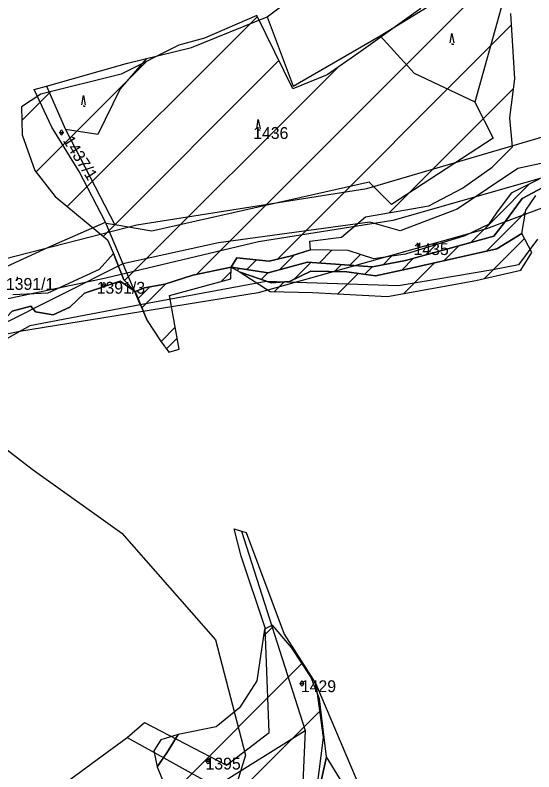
# Model space of a CAD drawing. Extents: x -564810 to -550519, y -1045831 to -1034011.
# Drawn here: x -553619.6 to -553396.1, y -1039204.5 to -1038878.7 of the extents above; entities that cross this region are included whole.
import ezdxf

# ---------------------------------------------------------------- set-up
doc = ezdxf.new("R2010")
doc.units = 0
for name, color, linetype in [('KN stav', 7, 'Continuous'), ('Lesní porost', 7, 'Continuous'), ('Parcelní čísla', 7, 'Continuous'), ('STG', 7, 'Continuous'), ('Vedení VN', 7, 'Continuous'), ('vodní toky', 7, 'Continuous'), ('Vrstva 33', 7, 'Continuous'), ('Vrstva 4', 7, 'Continuous'), ('zamokř ploch', 7, 'Continuous')]:
    doc.layers.add(name, color=color, linetype=linetype)

msp = doc.modelspace()

# ---------------------------------------------------------------- linework, layer by layer
at = {"layer": 'KN stav'}
for p, q in [((-553510.99, -1038879.43), (-553383.98, -1038782.68)), ((-553462.27, -1038887.66), (-553429.34, -1038867.28)), ((-553409.52, -1038872.91), (-553421.55, -1038916.09)), ((-553543.57, -1038892.59), (-553510.99, -1038879.43)), ((-553510.99, -1038879.43), (-553499.8, -1038909.31)), ((-553499.8, -1038909.31), (-553462.27, -1038887.66)), ((-553571.14, -1038899.33), (-553543.57, -1038892.59)), ((-553606.05, -1038909.22), (-553571.14, -1038899.33)), ((-553611.43, -1038910.74), (-553606.05, -1038909.22)), ((-553603.74, -1038926.99), (-553611.43, -1038910.74)), ((-553606.05, -1038909.22), (-553597.9, -1038927.94)), ((-553421.55, -1038916.09), (-553413.62, -1038931.67)), ((-553591.98, -1038946), (-553603.74, -1038926.99)), ((-553597.9, -1038927.94), (-553576.61, -1038969.03)), ((-553413.62, -1038931.67), (-553457.48, -1038960.21)), ((-553372.77, -1038938.08), (-553403, -1038944.67)), ((-553580.72, -1038967.82), (-553591.98, -1038946)), ((-553403, -1038944.67), (-553429.1, -1038962.28)), ((-553467.01, -1038950.67), (-553560.71, -1038971.68)), ((-553457.48, -1038960.21), (-553467.01, -1038950.67)), ((-553429.1, -1038962.28), (-553453.75, -1038971.6)), ((-553605.24, -1038978.65), (-553580.72, -1038967.82)), ((-553580.72, -1038967.82), (-553580.48, -1038968.39)), ((-553580.48, -1038968.39), (-553573.16, -1038985.77)), ((-553576.61, -1038969.03), (-553580.48, -1038968.39)), ((-553560.71, -1038971.68), (-553576.61, -1038969.03)), ((-553466.86, -1038967.82), (-553531.97, -1038976.72)), ((-553453.75, -1038971.6), (-553466.86, -1038967.82)), ((-553531.97, -1038976.72), (-553573.16, -1038985.77)), ((-553394.5, -1038975.2), (-553402.71, -1038986.25)), ((-553631.14, -1038990.39), (-553605.24, -1038978.65)), ((-553573.16, -1038985.77), (-553652.45, -1039025.6)), ((-553573.16, -1038985.77), (-553565.76, -1039003.36)), ((-553402.71, -1038986.25), (-553413.76, -1038988.42)), ((-553413.76, -1038988.42), (-553454.45, -1038995.24)), ((-553511.42, -1038993.36), (-553565.76, -1039003.36)), ((-553454.45, -1038995.24), (-553511.42, -1038993.36)), ((-553565.76, -1039003.36), (-553613.21, -1039012.47)), ((-553613.21, -1039012.47), (-553626.53, -1039019.72)), ((-553522.19, -1039111.58), (-553525.27, -1039099.81)), ((-553525.27, -1039099.81), (-553522.04, -1039100.82)), ((-553522.04, -1039100.82), (-553494.59, -1039186.65)), ((-553522.04, -1039100.82), (-553520.06, -1039101.45)), ((-553520.06, -1039101.45), (-553503.75, -1039145.24)), ((-553511.85, -1039142.51), (-553522.19, -1039111.58)), ((-553510.1, -1039187.62), (-553511.85, -1039142.51)), ((-553503.75, -1039145.24), (-553490.07, -1039166.61)), ((-553490.07, -1039166.61), (-553486.95, -1039189.68)), ((-553490.07, -1039166.61), (-553456.43, -1039245.39)), ((-553571.31, -1039189.69), (-553563.88, -1039183.32)), ((-553563.88, -1039183.32), (-553528.59, -1039201.66)), ((-553533.25, -1039210.77), (-553494.59, -1039186.65)), ((-553528.59, -1039201.66), (-553510.1, -1039187.62)), ((-553494.59, -1039186.65), (-553496.29, -1039222.2)), ((-553607.05, -1039215.83), (-553571.31, -1039189.69)), ((-553571.31, -1039189.69), (-553533.25, -1039210.77)), ((-553486.95, -1039189.68), (-553490.97, -1039221.95))]:
    msp.add_line(p, q, dxfattribs=at)
at = {"layer": 'Lesní porost'}
for p, q in [((-553444.75, -1038875.81), (-553471.53, -1038894.85)), ((-553515.48, -1038878.8), (-553538.01, -1038888.53)), ((-553499.9, -1038910.46), (-553515.48, -1038878.8)), ((-553404.67, -1038901.34), (-553406.04, -1038877.93)), ((-553538.01, -1038888.53), (-553549.01, -1038891.68)), ((-553549.01, -1038891.68), (-553573.92, -1038904.11)), ((-553471.53, -1038894.85), (-553485.14, -1038904.38)), ((-553404.32, -1038906.11), (-553404.67, -1038901.34)), ((-553573.92, -1038904.11), (-553608.6, -1038912.7)), ((-553485.14, -1038904.38), (-553499.9, -1038910.46)), ((-553406.44, -1038922.91), (-553404.32, -1038906.11)), ((-553608.6, -1038912.7), (-553616.87, -1038918.15)), ((-553616.87, -1038918.15), (-553616.55, -1038930.19)), ((-553405.38, -1038935.34), (-553406.44, -1038922.91)), ((-553616.55, -1038930.19), (-553611.15, -1038945.63)), ((-553414.07, -1038944.13), (-553405.38, -1038935.34)), ((-553426.86, -1038953.17), (-553414.07, -1038944.13)), ((-553611.15, -1038945.63), (-553602.38, -1038956.81)), ((-553441.33, -1038960.77), (-553426.86, -1038953.17)), ((-553602.38, -1038956.81), (-553579.85, -1038975.48)), ((-553468.62, -1038965.5), (-553441.33, -1038960.77)), ((-553479.05, -1038974.33), (-553468.62, -1038965.5)), ((-553401.24, -1038972.64), (-553412.04, -1038979.38)), ((-553397.03, -1038980.94), (-553401.24, -1038972.64)), ((-553579.85, -1038975.48), (-553577.23, -1038981.26)), ((-553492.58, -1038976.07), (-553479.05, -1038974.33)), ((-553492.35, -1038979.75), (-553492.58, -1038976.07)), ((-553417.41, -1038992.07), (-553400.14, -1038974.8)), ((-553500.49, -1038982.28), (-553492.35, -1038979.75)), ((-553412.04, -1038979.38), (-553451.03, -1038988.13)), ((-553577.23, -1038981.26), (-553583.45, -1038988.15)), ((-553577.23, -1038981.26), (-553572.76, -1038992.63)), ((-553572.76, -1038992.63), (-553577.23, -1038981.26)), ((-553526.51, -1038987.24), (-553524.15, -1038983.18)), ((-553524.15, -1038983.18), (-553510.12, -1038984.58)), ((-553510.12, -1038984.58), (-553500.49, -1038982.28)), ((-553401.79, -1038988.53), (-553397.03, -1038980.94)), ((-553452.21, -1038998.59), (-553439.07, -1038985.45)), ((-553583.45, -1038988.15), (-553605.51, -1038998.36)), ((-553543.11, -1038990.67), (-553526.51, -1038987.24)), ((-553526.74, -1038992.22), (-553526.51, -1038987.24)), ((-553509.36, -1038993.98), (-553522.65, -1038989.36)), ((-553522.65, -1038989.36), (-553509.69, -1038997.62)), ((-553492.28, -1038988.88), (-553501.47, -1038993.44)), ((-553476.69, -1038989.19), (-553492.28, -1038988.88)), ((-553480.64, -1038998.73), (-553471.81, -1038989.9)), ((-553464.32, -1038990.99), (-553476.69, -1038989.19)), ((-553451.03, -1038988.13), (-553464.32, -1038990.99)), ((-553421.11, -1038992.91), (-553401.79, -1038988.53)), ((-553572.76, -1038992.63), (-553567.86, -1038997.7)), ((-553572.76, -1038992.63), (-553567.86, -1038997.7)), ((-553567.86, -1038997.7), (-553572.76, -1038992.63)), ((-553553.06, -1038999.35), (-553526.74, -1038992.22)), ((-553459.17, -1038999.86), (-553421.11, -1038992.91)), ((-553564.97, -1039004.69), (-553554.76, -1038994.47)), ((-553501.47, -1038993.44), (-553509.36, -1038993.98)), ((-553507.87, -1038997.67), (-553503.79, -1038993.6)), ((-553605.51, -1038998.36), (-553620.58, -1038999.08)), ((-553562.69, -1039010.22), (-553567.86, -1038997.7)), ((-553567.86, -1038997.7), (-553562.69, -1039010.22)), ((-553548.94, -1039022.54), (-553553.06, -1038999.35)), ((-553509.69, -1038997.62), (-553491.52, -1038998.16)), ((-553491.52, -1038998.16), (-553459.17, -1038999.86)), ((-553562.69, -1039010.22), (-553556.93, -1039018.89)), ((-553556.93, -1039018.89), (-553553.32, -1039023.75)), ((-553554.36, -1039022.36), (-553549.78, -1039017.79)), ((-553553.32, -1039023.75), (-553548.94, -1039022.54)), ((-553512.17, -1039143.02), (-553515.45, -1039165.38)), ((-553508.72, -1039141.34), (-553512.17, -1039143.02)), ((-553500.48, -1039150.92), (-553508.72, -1039141.34)), ((-553492.18, -1039163.62), (-553500.48, -1039150.92)), ((-553515.45, -1039165.38), (-553522.97, -1039176.94)), ((-553488.5, -1039173.11), (-553492.18, -1039163.62)), ((-553485.43, -1039198.07), (-553488.5, -1039173.11)), ((-553522.97, -1039176.94), (-553533.05, -1039185.07)), ((-553533.05, -1039185.07), (-553549.42, -1039188.37)), ((-553549.42, -1039188.37), (-553556.77, -1039190.71)), ((-553549.42, -1039188.37), (-553554.28, -1039196.29)), ((-553554.28, -1039196.29), (-553549.42, -1039188.37)), ((-553556.77, -1039190.71), (-553559.88, -1039195.53)), ((-553559.88, -1039195.53), (-553558.43, -1039202.38)), ((-553554.28, -1039196.29), (-553558.43, -1039202.38)), ((-553558.43, -1039202.38), (-553554.28, -1039196.29)), ((-553489, -1039213.56), (-553485.43, -1039198.07)), ((-553485.43, -1039198.07), (-553489, -1039213.56)), ((-553478.61, -1039209.26), (-553485.43, -1039198.07)), ((-553558.43, -1039202.38), (-553551.26, -1039219.69))]:
    msp.add_line(p, q, dxfattribs=at)
for points in [[(-553526.51, -1038987.24), (-553543.11, -1038990.67)], [(-553567.86, -1038997.7), (-553563.89, -1038996.13), (-553555.11, -1038994.59), (-553543.11, -1038990.67)], [(-553543.11, -1038990.67), (-553555.11, -1038994.59)], [(-553666.39, -1039017), (-553661.6, -1039016.93), (-553656.52, -1039014.44), (-553652.87, -1039018.49), (-553646.87, -1039018.17), (-553643.27, -1039014.79), (-553633.96, -1039014.83), (-553630.07, -1039012.07), (-553625.62, -1039011.13), (-553620.83, -1039006.11), (-553612.84, -1039004.02), (-553610.89, -1039006.51), (-553603.19, -1039007.7), (-553596.03, -1039004.39), (-553589.69, -1038998.33), (-553574.42, -1038993.26), (-553567.86, -1038997.7)], [(-553555.11, -1038994.59), (-553563.89, -1038996.13), (-553567.86, -1038997.7)]]:
    msp.add_lwpolyline(points, dxfattribs=at)
at = {"layer": 'STG'}
for points in [[(-553624.18, -1038983.61), (-553567.23, -1038968.91), (-553468.02, -1038953.29), (-553358.72, -1038921.13), (-553259.51, -1038880.7), (-553166.74, -1038862.42)], [(-553677.45, -1039296.92), (-553596.62, -1039301.51), (-553502.93, -1039306.11), (-553457.92, -1039305.19), (-553397.3, -1039309.78), (-553319.22, -1039324.48), (-553255.84, -1039333.67), (-553193.38, -1039328.16), (-553080.4, -1039318.05), (-553073.97, -1039262.01), (-553107.03, -1039170.13), (-553126.32, -1039103.05), (-553143.78, -1039028.63), (-553170.41, -1038977.18), (-553210.83, -1038911.03), (-553216.34, -1038906.43), (-553289.83, -1038923.89), (-553340.35, -1038942.26), (-553416.59, -1038970.75), (-553514.87, -1038998.31), (-553617.75, -1039014.85), (-553673.78, -1039026.79)], [(-553673.78, -1039026.79), (-553612.24, -1039074.2), (-553573.66, -1039101.77), (-553533.24, -1039147.71), (-553520.38, -1039197.32), (-553535.08, -1039245.1), (-553596.62, -1039301.51)]]:
    msp.add_lwpolyline(points, dxfattribs=at)
at = {"layer": 'Vedení VN'}
for p, q in [((-553541.51, -1038990.34), (-553412.66, -1038861.48)), ((-553597.16, -1038961.14), (-553515.26, -1038879.24)), ((-553506.63, -1038983.75), (-553405.75, -1038882.86)), ((-553610.62, -1038946.31), (-553562.94, -1038898.63)), ((-553581.69, -1038973.95), (-553505.94, -1038898.2)), ((-553572.43, -1038992.97), (-553480.79, -1038901.33)), ((-553616.71, -1038924.12), (-553604.2, -1038911.61)), ((-553458.32, -1038963.71), (-553404.84, -1038910.24)), ((-553530.91, -1038993.35), (-553526.59, -1038989.03)), ((-553566.6, -1039000.75), (-553561.57, -1038995.72)), ((-553556.73, -1039019.16), (-553550.62, -1039013.06)), ((-553512.62, -1039146.09), (-553508.33, -1039141.8)), ((-553553.21, -1039214.97), (-553496.01, -1039157.76)), ((-553545.75, -1039235.79), (-553487.91, -1039177.95))]:
    msp.add_line(p, q, dxfattribs=at)
at = {"layer": 'vodní toky'}
for points in [[(-553526.51, -1038987.24), (-553510.61, -1038989.63), (-553493.67, -1038985.09), (-553465.64, -1038987.03), (-553451.44, -1038984.29), (-553413.37, -1038973.87), (-553408.71, -1038968.02), (-553401.13, -1038957.66), (-553392.32, -1038952.95), (-553380.96, -1038951.22), (-553356.7, -1038936.29), (-553347.74, -1038935.92), (-553343.05, -1038935.49), (-553338.56, -1038939.37), (-553319.98, -1038928.56), (-553317.61, -1038926.49), (-553309.56, -1038922.64), (-553296.84, -1038914.84), (-553295.84, -1038912.11), (-553297.36, -1038908.25), (-553289.21, -1038903.99), (-553282.75, -1038903.61), (-553279.26, -1038904.92), (-553272.76, -1038898.19)], [(-553526.51, -1038987.24), (-553543.11, -1038990.67), (-553555.11, -1038994.59), (-553563.89, -1038996.13), (-553567.86, -1038997.7), (-553574.42, -1038993.26), (-553589.69, -1038998.33), (-553596.03, -1039004.39), (-553603.19, -1039007.7), (-553610.89, -1039006.51), (-553612.84, -1039004.02), (-553620.83, -1039006.11), (-553625.62, -1039011.13), (-553630.07, -1039012.07), (-553633.96, -1039014.83), (-553643.27, -1039014.79), (-553646.87, -1039018.17), (-553652.87, -1039018.49), (-553656.52, -1039014.44), (-553661.6, -1039016.93), (-553666.39, -1039017)]]:
    msp.add_lwpolyline(points, dxfattribs=at)
at = {"layer": 'Vrstva 33'}
msp.add_lwpolyline([(-552950.43, -1038868.97), (-553192.32, -1038883.1), (-553256.59, -1038888.75), (-553294.72, -1038909.94), (-553335.69, -1038932.55), (-553456.88, -1038967.18), (-553514.79, -1038976.36), (-553580.47, -1038991.9), (-553657.45, -1039008.16)], dxfattribs=at)
at = {"layer": 'Vrstva 4'}
for p, q in [((-553462.27, -1038887.65), (-553447.64, -1038903.71)), ((-553563.04, -1038897.31), (-553574.35, -1038910.41)), ((-553447.64, -1038903.71), (-553421.55, -1038916.08)), ((-553574.35, -1038910.41), (-553584, -1038930.08)), ((-553584, -1038930.08), (-553597.9, -1038927.93))]:
    msp.add_line(p, q, dxfattribs=at)
at = {"layer": 'zamokř ploch'}
for p, q in [((-553600.63, -1038929.17), (-553598.63, -1038929.17)), ((-553600.13, -1038929.67), (-553600.13, -1038928.67)), ((-553599.13, -1038928.67), (-553599.13, -1038929.67)), ((-553393.89, -1038949.31), (-553405.84, -1038955.4)), ((-553411.71, -1038965.04), (-553398.16, -1038951.48)), ((-553405.84, -1038955.4), (-553412.16, -1038963.79)), ((-553399.62, -1038962.66), (-553395.21, -1038956.4)), ((-553416.73, -1038980.43), (-553399.75, -1038963.45)), ((-553412.16, -1038963.79), (-553415.73, -1038968.9)), ((-553401.24, -1038972.64), (-553399.62, -1038962.66)), ((-553423.24, -1038976.57), (-553411.71, -1038965.04)), ((-553411.71, -1038965.04), (-553411.71, -1038965.04)), ((-553415.73, -1038968.9), (-553425.93, -1038973.75)), ((-553412.04, -1038979.38), (-553401.24, -1038972.64)), ((-553425.93, -1038973.75), (-553451.47, -1038981.61)), ((-553446.36, -1038976.78), (-553446.36, -1038978.28)), ((-553445.36, -1038976.78), (-553445.36, -1038978.28)), ((-553492.35, -1038979.75), (-553500.49, -1038982.28)), ((-553476.1, -1038980.08), (-553492.35, -1038979.75)), ((-553488.68, -1038985.44), (-553483.18, -1038979.94)), ((-553465.12, -1038983.57), (-553476.1, -1038980.08)), ((-553451.03, -1038988.13), (-553412.04, -1038979.38)), ((-553442.72, -1038981.9), (-553438.4, -1038977.59)), ((-553434.97, -1038984.53), (-553428.44, -1038977.99)), ((-553524.15, -1038983.18), (-553526.51, -1038987.24)), ((-553510.12, -1038984.58), (-553524.15, -1038983.18)), ((-553500.49, -1038982.28), (-553510.12, -1038984.58)), ((-553505.7, -1038988.31), (-553499.29, -1038981.91)), ((-553475.45, -1038986.35), (-553470.85, -1038981.75)), ((-553451.47, -1038981.61), (-553465.12, -1038983.57)), ((-553461.11, -1038986.16), (-553457.42, -1038982.46)), ((-553453.18, -1038988.59), (-553447.91, -1038983.32)), ((-553519.78, -1038988.25), (-553515.56, -1038984.04)), ((-553499.45, -1038992.44), (-553492.2, -1038985.19)), ((-553481.95, -1038989.09), (-553478.98, -1038986.11)), ((-553526.51, -1038987.24), (-553522.65, -1038989.36)), ((-553523.94, -1038988.65), (-553523.05, -1038987.76)), ((-553522.65, -1038989.36), (-553509.36, -1038993.98)), ((-553513.64, -1038992.49), (-553510.76, -1038989.61)), ((-553501.47, -1038993.44), (-553492.28, -1038988.88)), ((-553492.28, -1038988.88), (-553476.69, -1038989.19)), ((-553476.69, -1038989.19), (-553464.32, -1038990.99)), ((-553469.03, -1038990.3), (-553465.75, -1038987.02)), ((-553464.32, -1038990.99), (-553451.03, -1038988.13)), ((-553618.8, -1038991.31), (-553618.8, -1038992.81)), ((-553582.35, -1038994.88), (-553580.35, -1038994.88)), ((-553581.85, -1038995.38), (-553581.85, -1038994.38)), ((-553580.85, -1038994.38), (-553580.85, -1038995.38)), ((-553509.36, -1038993.98), (-553501.47, -1038993.44)), ((-553497.03, -1039166.52), (-553495.03, -1039166.52)), ((-553496.53, -1039167.02), (-553496.53, -1039166.02)), ((-553495.53, -1039166.02), (-553495.53, -1039167.02)), ((-553537.54, -1039199.94), (-553535.54, -1039199.94)), ((-553537.04, -1039200.44), (-553537.04, -1039199.44)), ((-553536.04, -1039199.44), (-553536.04, -1039200.44))]:
    msp.add_line(p, q, dxfattribs=at)
for points in [[(-553432.12, -1038890.63), (-553431.42, -1038886.63), (-553430.62, -1038890.63)], [(-553431.42, -1038890.93), (-553431.42, -1038891.13), (-553430.62, -1038891.13)], [(-553590.87, -1038917.35), (-553590.17, -1038913.35), (-553589.37, -1038917.35)], [(-553590.17, -1038917.65), (-553590.17, -1038917.85), (-553589.37, -1038917.85)], [(-553515.54, -1038927.61), (-553514.84, -1038923.61), (-553514.04, -1038927.61)], [(-553514.84, -1038927.92), (-553514.84, -1038928.11), (-553514.04, -1038928.11)], [(-553346.03, -1038935.76), (-553347.74, -1038935.92), (-553356.7, -1038936.29), (-553380.96, -1038951.22), (-553392.32, -1038952.95), (-553401.13, -1038957.66), (-553408.71, -1038968.02), (-553413.37, -1038973.87)], [(-553413.37, -1038973.87), (-553408.71, -1038968.02), (-553401.13, -1038957.66), (-553392.32, -1038952.95)], [(-553413.37, -1038973.87), (-553451.44, -1038984.29), (-553465.64, -1038987.03), (-553493.67, -1038985.09), (-553510.61, -1038989.63), (-553526.51, -1038987.24)], [(-553451.44, -1038984.29), (-553413.37, -1038973.87)], [(-553526.51, -1038987.24), (-553510.61, -1038989.63), (-553493.67, -1038985.09), (-553465.64, -1038987.03), (-553451.44, -1038984.29)]]:
    msp.add_lwpolyline(points, dxfattribs=at)
for centre, start, end in [((-553599.63, -1038928.67), 0, 180), ((-553599.63, -1038929.67), 180, 0), ((-553581.35, -1038994.38), 0, 180), ((-553581.35, -1038995.38), 180, 0), ((-553496.03, -1039166.02), 0, 180), ((-553496.03, -1039167.02), 180, 0), ((-553536.54, -1039199.44), 0, 180), ((-553536.54, -1039200.44), 180, 0)]:
    msp.add_arc(centre, 0.5, start, end, dxfattribs=at)

# ---------------------------------------------------------------- texts
at = {"layer": 'Parcelní čísla'}
for s, p in [('1436', (-553517.06, -1038932)), ('1435', (-553447.97, -1038981.98)), ('1391/1', (-553623.6, -1038996.97)), ('1391/3', (-553584.48, -1038998.63)), ('1429', (-553496.51, -1039170.21)), ('1395', (-553537.59, -1039203.53))]:
    msp.add_text(s, height=5.1, dxfattribs=at).set_placement(p)
msp.add_text('1437/1', height=5.1, rotation=302.0582, dxfattribs=at).set_placement((-553599.19, -1038932.64))

doc.saveas('drawing.dxf')
